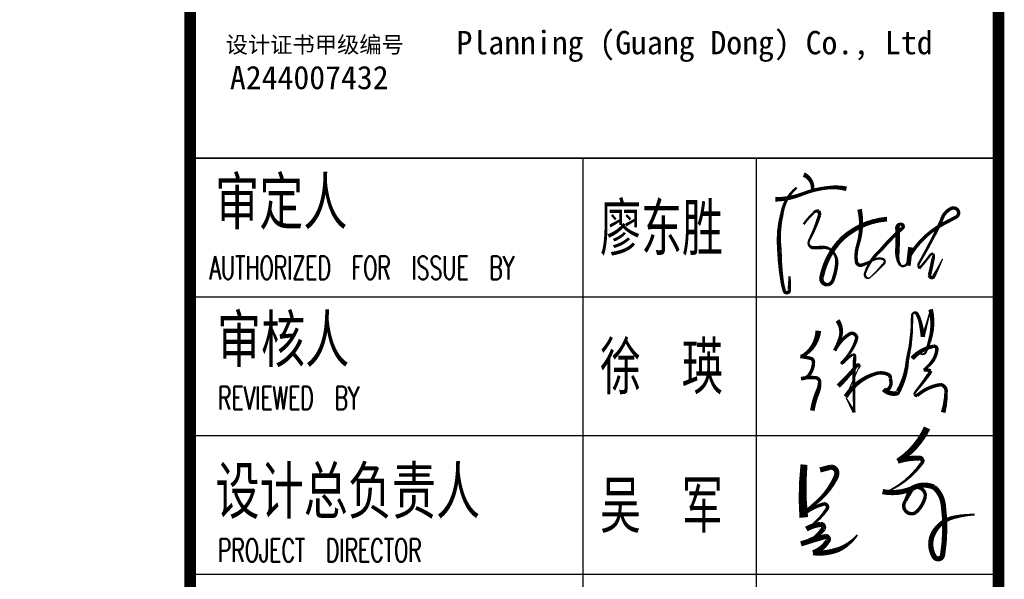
# Model space of a CAD drawing. Extents: x 1779708 to 7299578, y -1121471 to 88434.
# Tile 813 of 1056: x 6639285 to 6643548, y -1036213 to -1033791. Entities that reach past the tile are written whole.
import ezdxf

# ---------------------------------------------------------------- set-up
doc = ezdxf.new("R2010")
doc.units = 0
doc.header["$LTSCALE"] = 1000
doc.header["$MEASUREMENT"] = 0
doc.layers.get('0').update_dxf_attribs({"linetype": 'CONTINUOUS'})
for name, color, linetype in [('PUB_TEXT', 7, 'CONTINUOUS'), ('PUB_TITLE', 4, 'CONTINUOUS'), ('可见线', 6, 'CONTINUOUS'), ('电子签', 2, 'CONTINUOUS'), ('通-图框－文字', 4, 'CONTINUOUS')]:
    doc.layers.add(name, color=color, linetype=linetype)
doc.styles.add('-宋体', font='simhei.ttf', dxfattribs={"width": 0.7})
doc.styles.add('dim_font', font='SIMPLEX.shx', dxfattribs={"width": 0.8})
doc.styles.add('仿宋', font='txt', dxfattribs={"width": 0.7})

# ---------------------------------------------------------------- blocks, each defined once
blk = doc.blocks.new('A$C6A191C33')
at = {"style": '-宋体'}
for s, height, p in [('设计证书甲级编号', 141.4, (32.2, 373.3)), ('A244007432', 202, (69, 58.7))]:
    blk.add_text(s, height=height, dxfattribs=at).set_placement(p)
blk = doc.blocks.new('A$C3D8761CE')
at = {"layer": 'PUB_TITLE'}
for p, q in [((83100, 28000), (76100, 28000)), ((76100, 26800), (83100, 26800)), ((76100, 25600), (83100, 25600)), ((76100, 24400), (83100, 24400))]:
    blk.add_line(p, q, dxfattribs=at)
at = {"layer": 'PUB_TITLE', "const_width": 100}
blk.add_lwpolyline([(2500, 1000), (83100, 1000), (83100, 58400), (2500, 58400)], close=True, dxfattribs=at)
blk.add_lwpolyline([(76100, 58400), (76100, 1000)], dxfattribs=at)
at = {"layer": 'PUB_TITLE'}
for points in [[(76100, 28000), (83100, 28000)], [(79500, 28000), (79500, 19600)], [(81000, 28000), (81000, 19600)]]:
    blk.add_lwpolyline(points, dxfattribs=at)
at = {"layer": '电子签'}
for points in [[(81412.7, 27856.9, 40, 30, -0.327041), (81489.7, 27732.2, 30, 30, 1.316007)], [(81166.5, 27642.7, 40, 30, 0.091809), (81397.7, 27687.6, 30, 30, -0.076404), (81631.9, 27744.2, 30, 40, -0.084603), (81783.2, 27734, 40, 40, 1.039532)], [(81352, 27743.6, 20, 30, 0.184781), (81226.7, 27528.6, 30, 40, 0.092155), (81202.8, 27199.8, 40, 30, 0.033489), (81227.5, 26923.7, 30, 30, 0.03291), (81245.2, 26850.7, 30, 30, 0.944278), (81288.5, 26860, 30, 30, 0.007556), (81288.5, 26860, 30, 20, 0), (81290.9, 26975.7, 0, 0, 0)], [(81412.3, 27427.3, 20, 20, -0.053718), (81497.1, 27524, 20, 30, -0.314478), (81542, 27540.6, 30, 30, -0.157331), (81550.6, 27507.9, 30, 20, -0.043193), (81466.6, 27301, 20, 20, 0.155023), (81455.6, 27256.9, 20, 30, 0.341741), (81496.6, 27224, 30, 30, -0.004522), (81572.7, 27226, 30, 20, -0.261217), (81662.8, 27191.4, 20, 30, -0.213293), (81699.3, 27087.1, 30, 30, -0.061379), (81669.6, 26953.9, 30, 30, -0.24786), (81628.6, 26905.4, 30, 40, -0.583549), (81568.6, 26971.2, 40, 40, -0.151018), (81749.9, 27306.8, 40, 40, -0.164978), (82134.4, 27471.7, 40, 40, -0.056318)], [(81896.8, 27556.7, 40, 30, -0.12764), (81882.5, 27249.5, 30, 30, 0.112907), (81869.3, 27103.1, 30, 30, 0.465956), (81915.3, 27073.5, 30, 20, 0.058394), (82005.3, 27113.3, 20, 20, -0.191784), (82096.2, 27127.4, 20, 20, -0.327353), (82114.2, 27106.6, 20, 20, -0.288302), (82101.2, 27081.7, 20, 10, -0.038889), (81987.4, 26965.7, 10, 20, -0.393879), (81953.6, 26966.8, 20, 20, -0.287045), (81944.5, 27005.7, 20, 30, -0.136068), (82079.8, 27202.7, 30, 30, -0.042034), (82265.5, 27392, 30, 30, 0.897281), (82249, 27425.9, 30, 40, 0.357357), (82224.6, 27400.6, 40, 40, -0.016292), (82224.1, 27185.7, 40, 30, 0.079084), (82229, 27122.6, 30, 20, 0.154198), (82254.7, 27068.2, 20, 20, 0.545489), (82312.7, 27107.2, 20, 10, -0.011781), (82336.6, 27228, 40, 40, 0), (82319.1, 27068.2, 40, 40, 0)], [(82336.1, 27161.9, 30, 30, -0.139001), (82636.7, 27439.3, 30, 30, 0.005171), (82732.7, 27489.3, 30, 30, 0.435568), (82748, 27547.1, 30, 30, 0.382326), (82689.4, 27563.9, 30, 30, 0.226723), (82605, 27457.8, 30, 20, -0.020271), (82422.4, 27109.1, 20, 20, 0.049309), (82403.9, 27073.3, 20, 20, 0), (82413.7, 27044.3, 20, 20, 0.023464), (82503.8, 27155.2, 20, 20, -0.203022), (82533.5, 27173.7, 20, 30, -0.187391), (82533.5, 27129.7, 30, 30, -0.006584), (82502.4, 26985.7, 30, 30, 0.871812), (82540.7, 26979.4, 30, 20, 0), (82573.3, 27040, 20, 10, 0), (82616, 27127.8, 10, 10, 0)], [(81712.5, 26027, 40, 30, 0.033738), (81875.1, 26207.3, 30, 20, -0.703228), (81895.6, 26200.5, 20, 10, -0.218795), (81884.7, 26175.4, 10, 10, -0.001701), (81776.5, 25934.2, 40, 30, -0.186706), (82038.1, 26134.9, 30, 30, -0.183379), (82145.9, 26126.5, 30, 30, -0.383493), (82160.8, 26091, 30, 30, -0.316646), (82149, 26003.7, 30, 30, -0.368024), (82104.2, 25998.4, 40, 40, 0.245008), (82216.1, 25963.5, 40, 40, 0.333221), (82230.2, 25978.6, 40, 30, 0.113678), (82310.6, 26250.4, 30, 20, 0.064703), (82351.2, 26635.2, 20, 20, -0.275634), (82364.3, 26658.3, 20, 30, -0.443227), (82394.1, 26651.4, 30, 30, -0.070191), (82419.5, 26591.3, 30, 40, -0.02646), (82445.9, 26453, 30, 20, 0), (82472, 26541, 20, 10, 0), (82512.1, 26690, 40, 30, -0.137858), (82504.8, 26423.9, 30, 20, -0.030787), (82470.1, 26321.3, 20, 10, -0.640561), (82412.9, 26318.1, 10, 10, 0), (82351.8, 26264.9, 40, 30, -0.163108), (82540.7, 26372.2, 30, 30, -0.468432), (82565.7, 26339.9, 30, 30, -0.131023), (82526.7, 26239.1, 30, 20, -0.072844), (82451.1, 26166.1, 30, 30, -0.107963), (82512.9, 26158, 30, 30, -0.105878), (82493.3, 26124.2, 30, 20, -0.020312), (82386.7, 25984.6, 20, 20, 0.069667), (82370.9, 25957.2, 20, 30, 0.312264), (82393.4, 25943.9, 30, 30, -0.143223), (82598.9, 26039.6, 30, 30, -0.41006), (82645.5, 25972, 30, 40, -0.065907), (82620.6, 25798.5, 40, 40, -400.829791)], [(81705.8, 26594.4, 40, 30, -0.235253), (81729.2, 26446.8, 30, 30, -0.048503), (81681.3, 26333.8, 30, 30, -0.143864), (81814.7, 26480.7, 30, 30, -0.569528), (81871.3, 26434.9, 30, 20, -0.120767), (81748.1, 26236.7, 20, 20, 1.123766), (81751.2, 26221.6, 20, 20, -0.081293), (81839.6, 26300.6, 20, 30, -0.556039), (81854, 26279.5, 30, 20, 0.023181), (81851.6, 25799.4, 30, 20, 0), (81818, 25857.6, 20, 10, 0), (81778.6, 25927.3, 10, 10, 0)], [(81539, 26505.1, 50, 30, -0.247192), (81405.7, 26289.1, 30, 30, -0.132045), (81383.2, 26282.9, 30, 30, -0.034515), (81474, 26266, 30, 30, -0.338149), (81497.3, 26236.4, 30, 30, -0.193076), (81448.5, 26109.6, 30, 30, -0.156137), (81390, 26090.6, 30, 30, -0.088824), (81514, 26099, 30, 30, -0.381284), (81551.5, 26064, 30, 40, -0.098201), (81536.4, 25984.1, 40, 40, 0.063655), (81487.6, 25814.3, 40, 40, 5.555951)], [(82480.8, 25664.5, 60, 45, -0.143271), (82227.4, 25376.4, 45, 45, -0.095886), (82416.5, 25402.4, 45, 30, -0.639798), (82435.3, 25359.6, 30, 15, -0.123163), (82163.5, 25126.1, 15, 15, -0.171939), (82095.8, 25112.8, 45, 45, 0.147325), (82347, 25137.4, 45, 30, 0.018524), (82293.3, 25031.2, 30, 30, 0.835771), (82383, 24932, 30, 30, 0.16078), (82466.8, 25074.8, 30, 30, 0.598796), (82347, 25137.4, 45, 45, -0.252908), (82542.3, 25150.4, 45, 45, -0.181147), (82620.9, 25003.3, 45, 45, -0.074141), (82615.4, 24563.3, 45, 45, -0.683518), (82543.4, 24550.2, 45, 45, -0.258332), (82534.4, 24749.5, 45, 30, -0.222176), (82711.4, 24890.5, 30, 15, -0.053843), (82894, 24914.1, 15, 15, 0.979743)], [(81554.7, 25300.2, 45, 45, 0), (81644.4, 25324.5, 45, 45, -0.458975), (81699.9, 25271.9, 45, 45, -0.110796), (81689.2, 25232.9, 45, 30, -0.110252), (81517.9, 25015.3, 30, 15, 0.03889), (81386.3, 24897.7, 30, 30, -0.117305), (81590.2, 25007, 30, 30, -0.624623), (81614.3, 24962.8, 30, 15, -0.10688), (81435.7, 24789.2, 45, 45, -0.104917), (81560.5, 24829.4, 45, 45, -0.513789), (81583, 24791.6, 45, 30, -0.08355), (81505.6, 24714.3, 30, 15, 0.031953), (81389.1, 24661.1, 45, 45, -0.005633), (81601.3, 24725.3, 45, 45, -0.675043), (81620, 24684.5, 45, 45, -0.173232), (81493.7, 24583.7, 45, 45, 0.107096), (81697.1, 24605.9, 45, 30, 0.090302), (81798.3, 24661.1, 30, 15, 0.082167), (81876.4, 24738.2, 15, 15, 0.087567)], [(81415.4, 25346.6, 60, 75, 0.047203), (81413.2, 24889.4, 75, 75, 0.150818)]]:
    blk.add_lwpolyline(points, format="xyseb", dxfattribs=at)
at = {"layer": 'PUB_TEXT'}
blk.add_blockref('A$C6A191C33', (76375.6, 28537.6), dxfattribs=at)
at = {"layer": 'PUB_TEXT', "style": '-宋体'}
blk.add_text(' Planning (Guang Dong) Co., Ltd', height=202, dxfattribs=at).set_placement((78269.3, 28898.3))
at = {"layer": '通-图框－文字'}
for s, style, width, p in [('审定人', '仿宋', 0.7, (76316.4, 27426)), ('廖东胜', '-宋体', 0.65, (79650, 27200)), ('审核人', '仿宋', 0.7, (76331.8, 26233.7)), ('徐  瑛', '-宋体', 0.65, (79650, 26000)), ('设计总负责人', '仿宋', 0.7, (76319.6, 24922.4)), ('吴  军', '-宋体', 0.65, (79650, 24800))]:
    blk.add_text(s, height=400, dxfattribs=dict(at, style=style, width=width)).set_placement(p)
at = {"layer": '通-图框－文字', "color": 4, "style": 'dim_font', "width": 0.65}
for s, p in [('AUTHORIZED  FOR  ISSUE  BY', (76266.9, 26950.2)), ('REVIEWED  BY', (76341.3, 25823.5)), ('PROJECT  DIRECTOR', (76339.6, 24504.7))]:
    blk.add_text(s, height=200, dxfattribs=at).set_placement(p)

msp = doc.modelspace()

# ---------------------------------------------------------------- block references
at = {"layer": '可见线', "xscale": 0.5, "yscale": 0.5, "zscale": 0.5}
msp.add_blockref('A$C3D8761CE', (6601973.1, -1048389.7), dxfattribs=at)

doc.saveas('drawing.dxf')
